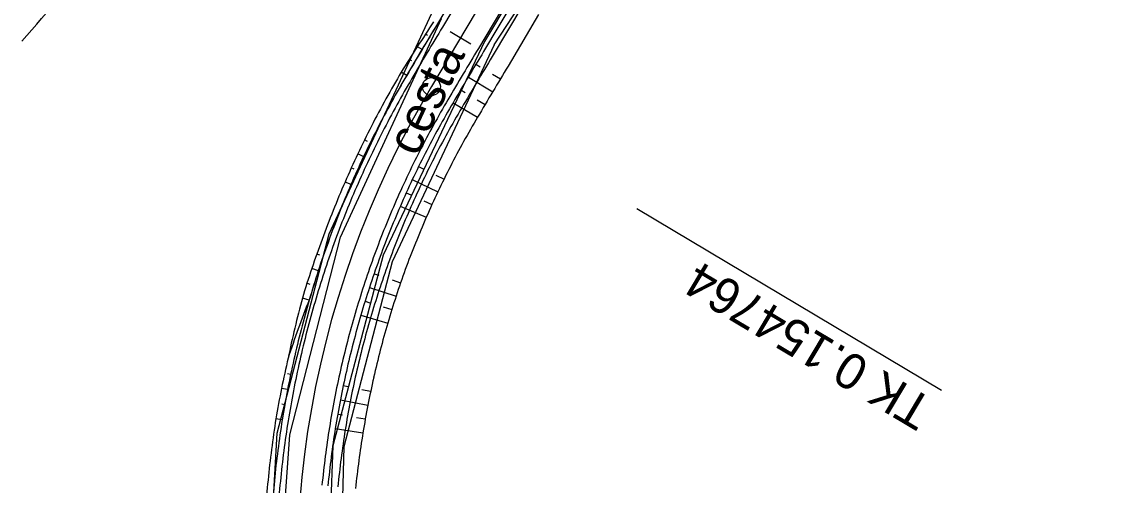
# Model space of a CAD drawing. Extents: x -495905 to -478420, y -1113297 to -1107716.
# Drawn here: x -479554 to -479463.3, y -1112535.3 to -1112496.5 of the extents above; entities that cross this region are included whole.
import ezdxf

# ---------------------------------------------------------------- set-up
doc = ezdxf.new("R2010")
doc.units = 0
for name, color, linetype in [('2D_VRSTEVNICE', 7, 'Continuous'), ('C1_HATCH_SLOPE_L', 7, 'Continuous'), ('C1_HATCH_SLOPE_R', 7, 'Continuous'), ('C1_HLBODY', 7, 'Continuous'), ('C1_HRANA_TELESO', 7, 'Continuous'), ('C1_KORUNA', 7, 'Continuous'), ('C1_OSA', 7, 'Continuous'), ('C1_PRIKOP', 7, 'Continuous'), ('C1_STANICENI', 7, 'Continuous'), ('C1_VOZOVKA', 7, 'Continuous'), ('C1_ZPEVKRAJ', 7, 'Continuous'), ('zamereni', 7, 'Continuous')]:
    doc.layers.add(name, color=color, linetype=linetype)

msp = doc.modelspace()

# ---------------------------------------------------------------- linework, layer by layer
at = {"layer": '2D_VRSTEVNICE'}
msp.add_open_spline([(-479554.003, -1112498.165), (-479536.061, -1112477.96), (-479535.534, -1112472.513), (-479520.977, -1112452.214), (-479514.566, -1112445.819), (-479510.873, -1112442.135), (-479491.693, -1112430.09), (-479476.674, -1112424.294), (-479464.242, -1112404.186), (-479463.315, -1112402.097)], degree=2, dxfattribs=at)
at = {"layer": 'C1_HATCH_SLOPE_L'}
for p, q in [((-479515.982, -1112500.095), (-479515.622, -1112500.31)), ((-479516.622, -1112501.169), (-479514.571, -1112502.391)), ((-479514.596, -1112500.921), (-479513.93, -1112501.318)), ((-479517.262, -1112502.243), (-479516.902, -1112502.457)), ((-479515.877, -1112503.068), (-479515.213, -1112503.464)), ((-479517.898, -1112503.311), (-479515.847, -1112504.525)), ((-479520.785, -1112508.654), (-479520.409, -1112508.838)), ((-479519.344, -1112509.361), (-479518.655, -1112509.699)), ((-479521.312, -1112509.748), (-479519.168, -1112510.759)), ((-479521.821, -1112510.851), (-479521.44, -1112511.024)), ((-479522.314, -1112511.962), (-479520.144, -1112512.903)), ((-479520.361, -1112511.512), (-479519.664, -1112511.827)), ((-479524.512, -1112517.622), (-479524.116, -1112517.758)), ((-479523.006, -1112518.14), (-479522.292, -1112518.386)), ((-479524.898, -1112518.774), (-479522.667, -1112519.503)), ((-479525.266, -1112519.932), (-479524.866, -1112520.056)), ((-479523.746, -1112520.403), (-479523.025, -1112520.626)), ((-479525.616, -1112521.095), (-479523.365, -1112521.754)), ((-479527.091, -1112526.986), (-479526.681, -1112527.072)), ((-479525.534, -1112527.312), (-479524.797, -1112527.466)), ((-479527.331, -1112528.177), (-479525.029, -1112528.621)), ((-479527.552, -1112529.372), (-479527.14, -1112529.445)), ((-479525.986, -1112529.649), (-479525.244, -1112529.78)), ((-479527.754, -1112530.569), (-479525.44, -1112530.942))]:
    msp.add_line(p, q, dxfattribs=at)
at = {"layer": 'C1_HATCH_SLOPE_R'}
for p, q in [((-479520.031, -1112497.682), (-479520.206, -1112497.578)), ((-479519.848, -1112497.791), (-479519.852, -1112497.788)), ((-479520.488, -1112498.865), (-479520.881, -1112498.631)), ((-479521.346, -1112499.808), (-479521.557, -1112499.683)), ((-479521.128, -1112499.939), (-479521.132, -1112499.936)), ((-479521.771, -1112501.019), (-479522.236, -1112500.744)), ((-479525.072, -1112506.548), (-479525.312, -1112506.431)), ((-479524.824, -1112506.671), (-479524.828, -1112506.668)), ((-479525.382, -1112507.829), (-479525.874, -1112507.597)), ((-479526.174, -1112508.881), (-479526.417, -1112508.771)), ((-479525.921, -1112508.995), (-479525.926, -1112508.993)), ((-479526.442, -1112510.17), (-479526.942, -1112509.953)), ((-479529.039, -1112516.065), (-479529.302, -1112515.975)), ((-479528.767, -1112516.159), (-479528.772, -1112516.157)), ((-479529.176, -1112517.377), (-479529.724, -1112517.198)), ((-479529.85, -1112518.514), (-479530.126, -1112518.428)), ((-479529.565, -1112518.602), (-479529.57, -1112518.6)), ((-479529.935, -1112519.832), (-479530.51, -1112519.664)), ((-479531.992, -1112525.96), (-479531.992, -1112525.96)), ((-479531.496, -1112526.064), (-479531.744, -1112526.012)), ((-479531.749, -1112527.324), (-479532.257, -1112527.226)), ((-479532.501, -1112528.496), (-479532.501, -1112528.496)), ((-479531.983, -1112528.588), (-479532.242, -1112528.542)), ((-479532.197, -1112529.855), (-479532.727, -1112529.77))]:
    msp.add_line(p, q, dxfattribs=at)
at = {"layer": 'C1_HLBODY'}
msp.add_line((-479477.019, -1112527.403), (-479502.533, -1112512.2), dxfattribs=at)
msp.add_circle((-479519.714, -1112501.962), 0.75, dxfattribs=at)
at = {"layer": 'C1_HRANA_TELESO'}
msp.add_line((-479510.762, -1112495.93), (-479513.288, -1112500.245), dxfattribs=at)
for centre, radius, start, end in [((-479311.798, -1112632.669), 248.371, 146.75999, 147.91596), ((-479320.518, -1112618.4), 226.099, 148.49464, 149.75825), ((-479451.013, -1112542.955), 82.792, 149.34614, 152.92713), ((-479451.06, -1112543.04), 75.371, 149.26903, 152.85003), ((-479451.002, -1112542.939), 82.794, 152.94056, 156.52155), ((-479451.052, -1112543.044), 75.38, 152.85027, 156.43126), ((-479451.045, -1112543.051), 82.8, 156.43815, 160.01914), ((-479451.096, -1112543.178), 75.393, 156.32462, 159.90563), ((-479451.215, -1112543.592), 82.827, 159.62757, 163.20869), ((-479451.001, -1112542.946), 75.403, 160.09625, 163.67724), ((-479450.597, -1112541.331), 82.798, 164.83033, 168.41201), ((-479450.996, -1112542.934), 75.405, 163.68634, 167.26732), ((-479451.113, -1112543.535), 82.767, 166.84574, 170.42684), ((-479450.993, -1112542.931), 75.406, 167.27051, 170.8515), ((-479450.986, -1112542.883), 82.785, 170.88582, 174.46681), ((-479451.039, -1112543.282), 75.418, 170.58244, 174.16347), ((-479450.988, -1112542.885), 82.784, 174.46565, 178.04664)]:
    msp.add_arc(centre, radius, start, end, dxfattribs=at)
at = {"layer": 'C1_KORUNA'}
for p, q in [((-479516.648, -1112492.422), (-479519.208, -1112496.718)), ((-479512.783, -1112494.726), (-479515.342, -1112499.021))]:
    msp.add_line(p, q, dxfattribs=at)
for centre, radius, start, end in [((-479308.522, -1112625.158), 246.75, 148.6324, 149.79497), ((-479316.251, -1112620.546), 233.25, 148.60017, 149.82677), ((-479450.99, -1112542.914), 82.25, 149.37844, 152.95943), ((-479450.99, -1112542.914), 77.75, 149.37844, 152.95943), ((-479450.99, -1112542.914), 82.25, 152.95943, 156.54042), ((-479450.99, -1112542.914), 77.75, 152.95943, 156.54041), ((-479450.99, -1112542.914), 82.25, 156.54042, 160.1214), ((-479450.99, -1112542.914), 77.75, 156.54041, 160.1214), ((-479450.99, -1112542.914), 82.25, 160.12141, 163.70239), ((-479450.99, -1112542.914), 77.75, 160.1214, 163.70239), ((-479450.99, -1112542.914), 82.25, 163.70239, 167.28338), ((-479450.99, -1112542.914), 77.75, 163.70239, 167.28337), ((-479450.99, -1112542.914), 82.25, 167.28338, 170.86436), ((-479450.99, -1112542.914), 77.75, 167.28338, 170.86436), ((-479450.99, -1112542.914), 82.25, 170.86436, 174.44535), ((-479450.99, -1112542.914), 77.75, 170.86436, 174.44535), ((-479450.99, -1112542.914), 82.25, 174.44535, 178.02634)]:
    msp.add_arc(centre, radius, start, end, dxfattribs=at)
at = {"layer": 'C1_OSA'}
msp.add_line((-479474.099, -1112425.413), (-479519.714, -1112501.962), dxfattribs=at)
msp.add_arc((-479450.99, -1112542.914), 80, 149.2096, 193.42692, dxfattribs=at)
at = {"layer": 'C1_PRIKOP'}
for p, q in [((-479516.657, -1112492.417), (-479519.217, -1112496.713)), ((-479512.063, -1112495.155), (-479514.623, -1112499.45))]:
    msp.add_line(p, q, dxfattribs=at)
for centre, radius, start, end in [((-479308.504, -1112625.168), 246.78, 148.63247, 149.7949), ((-479317.69, -1112619.688), 230.737, 148.59376, 149.83311), ((-479450.99, -1112542.914), 82.26, 149.37844, 152.95943), ((-479450.99, -1112542.914), 76.912, 149.37844, 152.95943), ((-479450.99, -1112542.914), 82.26, 152.95943, 156.54042), ((-479450.99, -1112542.914), 76.912, 152.95943, 156.54041), ((-479450.99, -1112542.914), 82.26, 156.54042, 160.1214), ((-479450.99, -1112542.914), 76.912, 156.54041, 160.1214), ((-479450.99, -1112542.914), 82.26, 160.12141, 163.70239), ((-479450.99, -1112542.914), 76.912, 160.1214, 163.70239), ((-479453.287, -1112550.332), 82.503, 158.30227, 161.89918), ((-479450.99, -1112542.914), 76.912, 163.70239, 167.28337), ((-479450.99, -1112542.914), 76.912, 167.28337, 170.86436), ((-479450.99, -1112542.914), 76.912, 170.86436, 174.44534)]:
    msp.add_arc(centre, radius, start, end, dxfattribs=at)
at = {"layer": 'C1_STANICENI'}
msp.add_line((-479518.134, -1112497.358), (-479516.416, -1112498.381), dxfattribs=at)
at = {"layer": 'C1_VOZOVKA'}
for p, q in [((-479516.219, -1112492.678), (-479518.778, -1112496.974)), ((-479513.212, -1112494.47), (-479515.772, -1112498.765))]:
    msp.add_line(p, q, dxfattribs=at)
for centre, radius, start, end in [((-479309.38, -1112624.645), 245.25, 148.62899, 149.79833), ((-479315.392, -1112621.058), 234.75, 148.60394, 149.82306), ((-479450.99, -1112542.914), 81.75, 149.37844, 152.95943), ((-479450.99, -1112542.914), 78.25, 149.37844, 152.95943), ((-479450.99, -1112542.914), 81.75, 152.95943, 156.54042), ((-479450.99, -1112542.914), 78.25, 152.95943, 156.54041), ((-479450.99, -1112542.914), 81.75, 156.54042, 160.1214), ((-479450.99, -1112542.914), 78.25, 156.54041, 160.1214), ((-479450.99, -1112542.914), 81.75, 160.1214, 163.70239), ((-479450.99, -1112542.914), 78.25, 160.1214, 163.70239), ((-479450.99, -1112542.914), 81.75, 163.70239, 167.28338), ((-479450.99, -1112542.914), 78.25, 163.70239, 167.28337), ((-479450.99, -1112542.914), 81.75, 167.28338, 170.86436), ((-479450.99, -1112542.914), 78.25, 167.28338, 170.86436), ((-479450.99, -1112542.914), 81.75, 170.86436, 174.44535), ((-479450.99, -1112542.914), 78.25, 170.86436, 174.44535), ((-479450.99, -1112542.914), 81.75, 174.44535, 178.02634)]:
    msp.add_arc(centre, radius, start, end, dxfattribs=at)
at = {"layer": 'C1_ZPEVKRAJ'}
for p, q in [((-479516.219, -1112492.678), (-479518.778, -1112496.974)), ((-479513.212, -1112494.47), (-479515.772, -1112498.765))]:
    msp.add_line(p, q, dxfattribs=at)
for centre, radius, start, end in [((-479309.38, -1112624.645), 245.25, 148.62899, 149.79833), ((-479315.392, -1112621.058), 234.75, 148.60394, 149.82306), ((-479450.99, -1112542.914), 81.75, 149.37844, 152.95943), ((-479450.99, -1112542.914), 78.25, 149.37844, 152.95943), ((-479450.99, -1112542.914), 81.75, 152.95943, 156.54042), ((-479450.99, -1112542.914), 78.25, 152.95943, 156.54041), ((-479450.99, -1112542.914), 81.75, 156.54042, 160.1214), ((-479450.99, -1112542.914), 78.25, 156.54041, 160.1214), ((-479450.99, -1112542.914), 81.75, 160.1214, 163.70239), ((-479450.99, -1112542.914), 78.25, 160.1214, 163.70239), ((-479450.99, -1112542.914), 81.75, 163.70239, 167.28338), ((-479450.99, -1112542.914), 78.25, 163.70239, 167.28337), ((-479450.99, -1112542.914), 81.75, 167.28338, 170.86436), ((-479450.99, -1112542.914), 78.25, 167.28338, 170.86436), ((-479450.99, -1112542.914), 81.75, 170.86436, 174.44535), ((-479450.99, -1112542.914), 78.25, 170.86436, 174.44535), ((-479450.99, -1112542.914), 81.75, 174.44535, 178.02634)]:
    msp.add_arc(centre, radius, start, end, dxfattribs=at)
at = {"layer": 'zamereni'}
for p, q in [((-479505.3, -1112481.52), (-479515.26, -1112498.18)), ((-479514.46, -1112498.47), (-479504.23, -1112482.69)), ((-479528.28, -1112514.29), (-479519.69, -1112495.81)), ((-479527.31, -1112514.57), (-479518.87, -1112496.25)), ((-479515.26, -1112498.18), (-479523.76, -1112516.08)), ((-479514.46, -1112498.47), (-479523, -1112516.63)), ((-479532.62, -1112530.97), (-479528.28, -1112514.29)), ((-479531.57, -1112531.1), (-479527.31, -1112514.57)), ((-479523.76, -1112516.08), (-479527.97, -1112532.03)), ((-479523, -1112516.63), (-479527.05, -1112532.12)), ((-479533.58, -1112547.25), (-479532.62, -1112530.97)), ((-479532.67, -1112547.29), (-479531.57, -1112531.1)), ((-479527.97, -1112532.03), (-479528.47, -1112547.28)), ((-479527.05, -1112532.12), (-479527.39, -1112547.14))]:
    msp.add_line(p, q, dxfattribs=at)

# ---------------------------------------------------------------- texts
at = {"layer": 'C1_HLBODY'}
msp.add_text('TK 0.154764', height=3, rotation=149.2096, dxfattribs=at).set_placement((-479477.531, -1112528.263))
at = {"layer": 'zamereni'}
msp.add_text('cesta', height=3, rotation=65.06973, dxfattribs=at).set_placement((-479520.887, -1112507.921))

doc.saveas('drawing.dxf')
